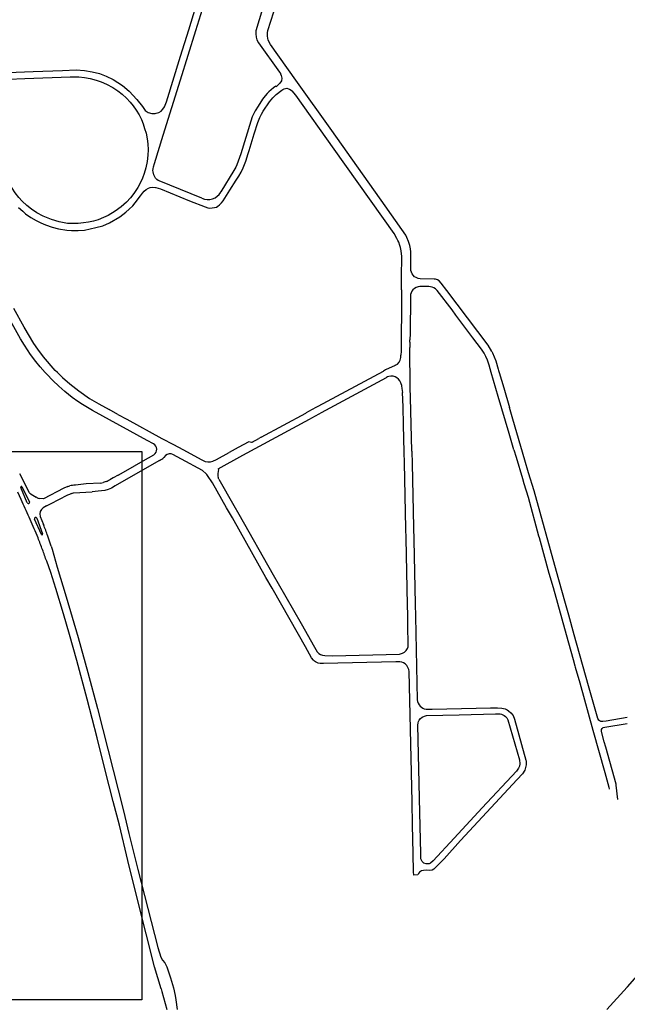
# Model space of a CAD drawing. Extents: x 148869 to 161638, y 453607 to 469810.
# Tile 854 of 1056: x 159136.22 to 159140.98, y 459830.86 to 459838.59. Entities that reach past the tile are written whole.
import ezdxf

# ---------------------------------------------------------------- set-up
doc = ezdxf.new("R2010")
doc.units = 0
doc.layers.add('LKI_V01_KANTRIJWEG', color=252, linetype='CONTINUOUS')
doc.layers.add('X-XX-AL-TEKENBLAD-KADER-G-OZ', color=1, linetype='CONTINUOUS', lineweight=25)

msp = doc.modelspace()

# ---------------------------------------------------------------- linework, layer by layer
at = {"layer": 'LKI_V01_KANTRIJWEG'}
for p, q in [((159138.0154, 459837.5614), (159138.0564, 459837.6932)), ((159138.0154, 459837.5614), (159138.0564, 459837.6932)), ((159139.2112, 459836.4694), (159139.2109, 459836.4192)), ((159139.2112, 459836.4694), (159139.2109, 459836.4192)), ((159139.2809, 459836.4174), (159139.2782, 459836.1272)), ((159139.2809, 459836.4174), (159139.2782, 459836.1272)), ((159139.6387, 459836.2705), (159139.6078, 459836.3116)), ((159139.6387, 459836.2705), (159139.6078, 459836.3116)), ((159139.2782, 459836.1272), (159139.2778, 459836.0767)), ((159139.2782, 459836.1272), (159139.2778, 459836.0767)), ((159139.2768, 459835.956), (159139.2769, 459836.0168)), ((159139.2768, 459835.956), (159139.2769, 459836.0168)), ((159139.2774, 459836.0568), (159139.2769, 459836.0168)), ((159139.2774, 459836.0568), (159139.2769, 459836.0168)), ((159139.2774, 459836.0568), (159139.2778, 459836.0767)), ((159139.2774, 459836.0568), (159139.2778, 459836.0767)), ((159139.2063, 459835.9368), (159139.207, 459835.9571)), ((159139.2063, 459835.9368), (159139.207, 459835.9571)), ((159139.2772, 459835.9358), (159139.2768, 459835.956)), ((159139.2772, 459835.9358), (159139.2768, 459835.956)), ((159139.1618, 459835.876), (159139.0866, 459835.8394)), ((159139.1618, 459835.876), (159139.0866, 459835.8394)), ((159138.5584, 459835.5551), (159139.0688, 459835.8303)), ((159138.5584, 459835.5551), (159139.0688, 459835.8303)), ((159139.0866, 459835.8394), (159139.0688, 459835.8303)), ((159139.0866, 459835.8394), (159139.0688, 459835.8303)), ((159139.9699, 459835.8472), (159139.9732, 459835.8361)), ((159139.9699, 459835.8472), (159139.9732, 459835.8361)), ((159139.9732, 459835.8361), (159139.978, 459835.8195)), ((159139.9732, 459835.8361), (159139.978, 459835.8195)), ((159138.5836, 459835.5051), (159139.0929, 459835.7803)), ((159138.5836, 459835.5051), (159139.0929, 459835.7803)), ((159139.2106, 459835.7235), (159139.2118, 459835.7139)), ((159139.2106, 459835.7235), (159139.2118, 459835.7139)), ((159139.2118, 459835.7139), (159139.2142, 459835.6945)), ((159139.2118, 459835.7139), (159139.2142, 459835.6945)), ((159139.2805, 459835.6993), (159139.2803, 459835.7194)), ((159139.2805, 459835.6993), (159139.2803, 459835.7194)), ((159139.2142, 459835.6945), (159139.2178, 459835.6624)), ((159139.2142, 459835.6945), (159139.2178, 459835.6624)), ((159138.5559, 459835.5535), (159138.538, 459835.5439)), ((159138.5559, 459835.5535), (159138.538, 459835.5439)), ((159136.9865, 459835.4903), (159136.9161, 459835.5285)), ((159136.9865, 459835.4903), (159136.9161, 459835.5285)), ((159138.1097, 459835.3116), (159138.4596, 459835.5012)), ((159138.1097, 459835.3116), (159138.4596, 459835.5012)), ((159138.4629, 459835.5028), (159138.4596, 459835.5012)), ((159138.4629, 459835.5028), (159138.4596, 459835.5012)), ((159138.4804, 459835.5129), (159138.4629, 459835.5028)), ((159138.4804, 459835.5129), (159138.4629, 459835.5028)), ((159138.538, 459835.5439), (159138.4804, 459835.5129)), ((159138.538, 459835.5439), (159138.4804, 459835.5129)), ((159138.5067, 459835.4633), (159138.5662, 459835.4954)), ((159138.5067, 459835.4633), (159138.5662, 459835.4954)), ((159138.5662, 459835.4954), (159138.5836, 459835.5051)), ((159138.5662, 459835.4954), (159138.5836, 459835.5051)), ((159140.0859, 459835.4535), (159140.0578, 459835.5462)), ((159140.0859, 459835.4535), (159140.0578, 459835.5462)), ((159138.4891, 459835.454), (159138.5067, 459835.4633)), ((159138.4891, 459835.454), (159138.5067, 459835.4633)), ((159140.1801, 459835.132), (159140.0859, 459835.4535)), ((159140.1801, 459835.132), (159140.0859, 459835.4535)), ((159137.2657, 459835.2598), (159137.2164, 459835.2858)), ((159137.2657, 459835.2598), (159137.2164, 459835.2858)), ((159138.0383, 459835.273), (159138.0907, 459835.3014)), ((159138.0383, 459835.273), (159138.0907, 459835.3014)), ((159138.1097, 459835.3116), (159138.0907, 459835.3014)), ((159138.1097, 459835.3116), (159138.0907, 459835.3014)), ((159137.1846, 459835.1261), (159137.269, 459835.1745)), ((159137.1846, 459835.1261), (159137.269, 459835.1745)), ((159137.3598, 459835.1676), (159137.3454, 459835.152)), ((159137.3598, 459835.1676), (159137.3454, 459835.152)), ((159137.4846, 459835.1399), (159137.4179, 459835.1763)), ((159137.4846, 459835.1399), (159137.4179, 459835.1763)), ((159139.234, 459835.1118), (159139.2323, 459835.1933)), ((159139.234, 459835.1118), (159139.2323, 459835.1933)), ((159139.2921, 459835.2023), (159139.2943, 459835.102)), ((159139.2921, 459835.2023), (159139.2943, 459835.102)), ((159140.0934, 459835.2136), (159140.1109, 459835.1556)), ((159140.0934, 459835.2136), (159140.1109, 459835.1556)), ((159137.312, 459835.1288), (159137.1783, 459835.0522)), ((159137.312, 459835.1288), (159137.1783, 459835.0522)), ((159139.246, 459834.5942), (159139.234, 459835.1118)), ((159139.246, 459834.5942), (159139.234, 459835.1118)), ((159139.2943, 459835.102), (159139.305, 459834.6046)), ((159139.2943, 459835.102), (159139.305, 459834.6046)), ((159140.1109, 459835.1556), (159140.1605, 459834.9878)), ((159140.1109, 459835.1556), (159140.1605, 459834.9878)), ((159140.2088, 459835.0317), (159140.1801, 459835.132)), ((159140.2088, 459835.0317), (159140.1801, 459835.132)), ((159136.2918, 459834.8746), (159136.2152, 459835.0246)), ((159136.2918, 459834.8746), (159136.2152, 459835.0246)), ((159137.6882, 459835.0119), (159137.6843, 459835.0179)), ((159137.6882, 459835.0119), (159137.6843, 459835.0179)), ((159137.7273, 459834.9531), (159137.6882, 459835.0119)), ((159137.7273, 459834.9531), (159137.6882, 459835.0119)), ((159137.7713, 459835.0644), (159137.7749, 459835.0584)), ((159137.7713, 459835.0644), (159137.7749, 459835.0584)), ((159136.8944, 459834.965), (159136.8708, 459834.9563)), ((159136.8944, 459834.965), (159136.8708, 459834.9563)), ((159137.838, 459834.7573), (159137.7273, 459834.9531)), ((159137.838, 459834.7573), (159137.7273, 459834.9531)), ((159137.7785, 459834.9827), (159137.7729, 459834.9934)), ((159137.7785, 459834.9827), (159137.7729, 459834.9934)), ((159137.7785, 459834.9827), (159137.8958, 459834.7762)), ((159137.7785, 459834.9827), (159137.8958, 459834.7762)), ((159140.1605, 459834.9878), (159140.172, 459834.9493)), ((159140.1605, 459834.9878), (159140.172, 459834.9493)), ((159136.2274, 459834.8215), (159136.2002, 459834.8799)), ((159136.2274, 459834.8215), (159136.2002, 459834.8799)), ((159136.2745, 459834.797), (159136.2238, 459834.9171)), ((159136.2745, 459834.797), (159136.2238, 459834.9171)), ((159136.2326, 459834.9218), (159136.2925, 459834.8056)), ((159136.2326, 459834.9218), (159136.2925, 459834.8056)), ((159136.5917, 459834.9255), (159136.6075, 459834.9302)), ((159136.5917, 459834.9255), (159136.6075, 459834.9302)), ((159136.6225, 459834.8687), (159136.6386, 459834.8742)), ((159136.6225, 459834.8687), (159136.6386, 459834.8742)), ((159136.6386, 459834.8742), (159136.7835, 459834.8829)), ((159136.6386, 459834.8742), (159136.7835, 459834.8829)), ((159136.3514, 459834.8352), (159136.3436, 459834.8399)), ((159136.3514, 459834.8352), (159136.3436, 459834.8399)), ((159136.4012, 459834.8281), (159136.3671, 459834.8315)), ((159136.4012, 459834.8281), (159136.3671, 459834.8315)), ((159136.4265, 459834.7717), (159136.5598, 459834.8411)), ((159136.4265, 459834.7717), (159136.5598, 459834.8411)), ((159136.4265, 459834.7717), (159136.3999, 459834.7578)), ((159136.4265, 459834.7717), (159136.3999, 459834.7578)), ((159137.884, 459834.6787), (159137.838, 459834.7573)), ((159137.884, 459834.6787), (159137.838, 459834.7573)), ((159137.8958, 459834.7762), (159137.935, 459834.7074)), ((159137.8958, 459834.7762), (159137.935, 459834.7074)), ((159137.935, 459834.7074), (159138.2048, 459834.2321)), ((159137.935, 459834.7074), (159138.2048, 459834.2321)), ((159136.3857, 459834.5486), (159136.3314, 459834.6674)), ((159136.3857, 459834.5486), (159136.3314, 459834.6674)), ((159136.3494, 459834.6754), (159136.3948, 459834.553)), ((159136.3494, 459834.6754), (159136.3948, 459834.553)), ((159136.3754, 459834.6896), (159136.4021, 459834.6256)), ((159136.3754, 459834.6896), (159136.4021, 459834.6256)), ((159138.1479, 459834.2115), (159137.884, 459834.6787)), ((159138.1479, 459834.2115), (159137.884, 459834.6787)), ((159139.2477, 459834.5156), (159139.246, 459834.5942)), ((159139.2477, 459834.5156), (159139.246, 459834.5942)), ((159139.305, 459834.6046), (159139.3072, 459834.5038)), ((159139.305, 459834.6046), (159139.3072, 459834.5038)), ((159136.3591, 459834.5205), (159136.3513, 459834.5396)), ((159136.3591, 459834.5205), (159136.3513, 459834.5396)), ((159136.4494, 459834.4963), (159136.436, 459834.5356)), ((159136.4494, 459834.4963), (159136.436, 459834.5356)), ((159136.4617, 459834.4568), (159136.4494, 459834.4963)), ((159136.4617, 459834.4568), (159136.4494, 459834.4963)), ((159139.2592, 459833.9949), (159139.2477, 459834.5156)), ((159139.2592, 459833.9949), (159139.2477, 459834.5156)), ((159139.3072, 459834.5038), (159139.3185, 459834.0043)), ((159139.3072, 459834.5038), (159139.3185, 459834.0043)), ((159140.2866, 459834.5367), (159140.2909, 459834.5239)), ((159140.2866, 459834.5367), (159140.2909, 459834.5239)), ((159136.4617, 459834.4568), (159136.4698, 459834.4324)), ((159136.4617, 459834.4568), (159136.4698, 459834.4324)), ((159136.4698, 459834.4324), (159136.5096, 459834.2924)), ((159136.4698, 459834.4324), (159136.5096, 459834.2924)), ((159136.4602, 459834.2502), (159136.4269, 459834.3377)), ((159136.4602, 459834.2502), (159136.4269, 459834.3377)), ((159138.1966, 459834.1259), (159138.1479, 459834.2115)), ((159138.1966, 459834.1259), (159138.1479, 459834.2115)), ((159138.2048, 459834.2321), (159138.2423, 459834.1643)), ((159138.2048, 459834.2321), (159138.2423, 459834.1643)), ((159139.2605, 459833.9134), (159139.2592, 459833.9949)), ((159139.2605, 459833.9134), (159139.2592, 459833.9949)), ((159139.3185, 459834.0043), (159139.3207, 459833.9054)), ((159139.3185, 459834.0043), (159139.3207, 459833.9054)), ((159140.5235, 459833.9147), (159140.5129, 459833.9522)), ((159140.5235, 459833.9147), (159140.5129, 459833.9522)), ((159138.5062, 459833.58), (159138.4576, 459833.6669)), ((159138.5062, 459833.58), (159138.4576, 459833.6669)), ((159140.5717, 459833.5157), (159140.5742, 459833.5073)), ((159140.5717, 459833.5157), (159140.5742, 459833.5073)), ((159140.9831, 459833.11), (159140.8167, 459833.0819)), ((159140.9831, 459833.11), (159140.8167, 459833.0819)), ((159140.8135, 459832.8782), (159140.8014, 459832.9212)), ((159140.8135, 459832.8782), (159140.8014, 459832.9212)), ((159139.2944, 459832.4455), (159139.2911, 459832.5639)), ((159139.2944, 459832.4455), (159139.2911, 459832.5639)), ((159140.8376, 459832.5643), (159140.8416, 459832.5499)), ((159140.8376, 459832.5643), (159140.8416, 459832.5499)), ((159140.9077, 459832.468), (159140.8954, 459832.5794)), ((159140.9077, 459832.468), (159140.8954, 459832.5794)), ((159139.3064, 459831.9001), (159139.3037, 459832.0448)), ((159139.3064, 459831.9001), (159139.3037, 459832.0448)), ((159139.3069, 459831.8737), (159139.3064, 459831.9001)), ((159139.3069, 459831.8737), (159139.3064, 459831.9001)), ((159139.3392, 459831.8748), (159139.3069, 459831.8737)), ((159139.3392, 459831.8748), (159139.3069, 459831.8737)), ((159137.3253, 459830.9817), (159137.2739, 459831.1531)), ((159137.3253, 459830.9817), (159137.2739, 459831.1531)), ((159140.8216, 459830.8195), (159140.9831, 459830.9953)), ((159140.8216, 459830.8195), (159140.9831, 459830.9953)), ((159137.3253, 459830.9817), (159137.3308, 459830.9612)), ((159137.3253, 459830.9817), (159137.3308, 459830.9612)), ((159137.3308, 459830.9612), (159137.369, 459830.8195)), ((159137.3308, 459830.9612), (159137.369, 459830.8195))]:
    msp.add_line(p, q, dxfattribs=at)
for points in [[(159137.3423, 459837.6832), (159137.4762, 459838.1169), (159137.5968, 459838.5057), (159137.636, 459838.631), (159137.6958, 459838.8253), (159137.7228, 459838.9153), (159137.7247, 459838.9347), (159137.7212, 459838.952), (159137.715, 459838.9662), (159137.6993, 459838.9786), (159137.6826, 459838.985), (159137.6242, 459838.9901)], [(159137.3423, 459837.6832), (159137.4762, 459838.1169), (159137.5968, 459838.5057), (159137.636, 459838.631), (159137.6958, 459838.8253), (159137.7228, 459838.9153), (159137.7247, 459838.9347), (159137.7212, 459838.952), (159137.715, 459838.9662), (159137.6993, 459838.9786), (159137.6826, 459838.985), (159137.6242, 459838.9901)], [(159137.2856, 459837.8547), (159137.3067, 459837.8612), (159137.3242, 459837.872), (159137.3394, 459837.8868), (159137.3527, 459837.9059), (159137.3662, 459837.9441), (159137.4768, 459838.3034), (159137.5416, 459838.5096), (159137.6164, 459838.7532), (159137.6503, 459838.8616), (159137.6569, 459838.8871), (159137.6551, 459838.9082), (159137.646, 459838.9237)], [(159137.2856, 459837.8547), (159137.3067, 459837.8612), (159137.3242, 459837.872), (159137.3394, 459837.8868), (159137.3527, 459837.9059), (159137.3662, 459837.9441), (159137.4768, 459838.3034), (159137.5416, 459838.5096), (159137.6164, 459838.7532), (159137.6503, 459838.8616), (159137.6569, 459838.8871), (159137.6551, 459838.9082), (159137.646, 459838.9237)], [(159138.1633, 459838.4411), (159138.1595, 459838.4626), (159138.1601, 459838.4853), (159138.1629, 459838.5046), (159138.2094, 459838.6518), (159138.2795, 459838.877)], [(159138.1633, 459838.4411), (159138.1595, 459838.4626), (159138.1601, 459838.4853), (159138.1629, 459838.5046), (159138.2094, 459838.6518), (159138.2795, 459838.877)], [(159138.1215, 459838.6743), (159138.0681, 459838.5017), (159138.0674, 459838.4793), (159138.071, 459838.4529), (159138.0767, 459838.4318), (159138.0893, 459838.4075), (159138.2533, 459838.177)], [(159138.1215, 459838.6743), (159138.0681, 459838.5017), (159138.0674, 459838.4793), (159138.071, 459838.4529), (159138.0767, 459838.4318), (159138.0893, 459838.4075), (159138.2533, 459838.177)], [(159138.7839, 459837.5499), (159138.6637, 459837.7204), (159138.3821, 459838.1157), (159138.1835, 459838.395), (159138.1703, 459838.4175), (159138.1648, 459838.4324), (159138.1633, 459838.4411)], [(159138.7839, 459837.5499), (159138.6637, 459837.7204), (159138.3821, 459838.1157), (159138.1835, 459838.395), (159138.1703, 459838.4175), (159138.1648, 459838.4324), (159138.1633, 459838.4411)], [(159135.3341, 459838.2782), (159135.4414, 459838.2251), (159135.495, 459838.204), (159135.5499, 459838.1865), (159135.597, 459838.1763), (159135.6544, 459838.1672), (159135.6885, 459838.1632), (159135.7303, 459838.1628), (159135.8465, 459838.1648), (159136.3212, 459838.1834), (159136.5523, 459838.1919), (159136.6593, 459838.1968), (159136.7242, 459838.1916), (159136.7849, 459838.1807), (159136.8427, 459838.1663), (159136.8947, 459838.1462), (159136.9487, 459838.1187), (159137.0222, 459838.0721), (159137.0741, 459838.0295)], [(159135.3341, 459838.2782), (159135.4414, 459838.2251), (159135.495, 459838.204), (159135.5499, 459838.1865), (159135.597, 459838.1763), (159135.6544, 459838.1672), (159135.6885, 459838.1632), (159135.7303, 459838.1628), (159135.8465, 459838.1648), (159136.3212, 459838.1834), (159136.5523, 459838.1919), (159136.6593, 459838.1968), (159136.7242, 459838.1916), (159136.7849, 459838.1807), (159136.8427, 459838.1663), (159136.8947, 459838.1462), (159136.9487, 459838.1187), (159137.0222, 459838.0721), (159137.0741, 459838.0295)], [(159136.3487, 459837.0743), (159136.3075, 459837.1012), (159136.2705, 459837.1303), (159136.2348, 459837.1639), (159136.2076, 459837.1924), (159136.1787, 459837.23), (159135.9174, 459837.6327), (159135.8133, 459837.7962), (159135.7537, 459837.8914), (159135.749, 459837.9028), (159135.7467, 459837.9214), (159135.7482, 459837.9414), (159135.7533, 459837.9601), (159135.7662, 459837.987), (159135.7966, 459838.0451), (159135.8147, 459838.0776), (159135.8288, 459838.0931), (159135.8466, 459838.1034), (159135.8645, 459838.1099), (159135.8845, 459838.1133), (159135.9425, 459838.1149), (159136.1277, 459838.1216), (159136.2553, 459838.1272)], [(159136.3487, 459837.0743), (159136.3075, 459837.1012), (159136.2705, 459837.1303), (159136.2348, 459837.1639), (159136.2076, 459837.1924), (159136.1787, 459837.23), (159135.9174, 459837.6327), (159135.8133, 459837.7962), (159135.7537, 459837.8914), (159135.749, 459837.9028), (159135.7467, 459837.9214), (159135.7482, 459837.9414), (159135.7533, 459837.9601), (159135.7662, 459837.987), (159135.7966, 459838.0451), (159135.8147, 459838.0776), (159135.8288, 459838.0931), (159135.8466, 459838.1034), (159135.8645, 459838.1099), (159135.8845, 459838.1133), (159135.9425, 459838.1149), (159136.1277, 459838.1216), (159136.2553, 459838.1272)], [(159136.2553, 459838.1272), (159136.6118, 459838.1404), (159136.6385, 459838.1409), (159136.6797, 459838.1405), (159136.7235, 459838.1365), (159136.7672, 459838.1274), (159136.8147, 459838.1159), (159136.8548, 459838.1019), (159136.8958, 459838.0845), (159136.9459, 459838.0572), (159136.9858, 459838.0303), (159137.0195, 459838.0051), (159137.0529, 459837.9741), (159137.0829, 459837.9409), (159137.1066, 459837.9129), (159137.1295, 459837.88), (159137.1522, 459837.8419), (159137.17, 459837.8064), (159137.1838, 459837.7731), (159137.1957, 459837.7362), (159137.207, 459837.6985), (159137.2157, 459837.655), (159137.2212, 459837.6146), (159137.2224, 459837.5666), (159137.2204, 459837.5248), (159137.2157, 459837.4759), (159137.2049, 459837.4258), (159137.1927, 459837.3821), (159137.1787, 459837.3456)], [(159136.2553, 459838.1272), (159136.6118, 459838.1404), (159136.6385, 459838.1409), (159136.6797, 459838.1405), (159136.7235, 459838.1365), (159136.7672, 459838.1274), (159136.8147, 459838.1159), (159136.8548, 459838.1019), (159136.8958, 459838.0845), (159136.9459, 459838.0572), (159136.9858, 459838.0303), (159137.0195, 459838.0051), (159137.0529, 459837.9741), (159137.0829, 459837.9409), (159137.1066, 459837.9129), (159137.1295, 459837.88), (159137.1522, 459837.8419), (159137.17, 459837.8064), (159137.1838, 459837.7731), (159137.1957, 459837.7362), (159137.207, 459837.6985), (159137.2157, 459837.655), (159137.2212, 459837.6146), (159137.2224, 459837.5666), (159137.2204, 459837.5248), (159137.2157, 459837.4759), (159137.2049, 459837.4258), (159137.1927, 459837.3821), (159137.1787, 459837.3456)], [(159138.2613, 459838.165), (159138.2679, 459838.1501), (159138.2717, 459838.1294), (159138.2684, 459838.11), (159138.2555, 459838.09), (159138.2327, 459838.0686), (159138.2282, 459838.0636), (159138.2246, 459838.0673), (159138.2074, 459838.0551), (159138.188, 459838.0389), (159138.1702, 459838.0226), (159138.1569, 459838.0095), (159138.1414, 459837.9923), (159138.1204, 459837.9649), (159138.0877, 459837.9109), (159138.0642, 459837.8752), (159138.0499, 459837.8472), (159138.0401, 459837.8258), (159138.0298, 459837.794), (159137.9505, 459837.5354), (159137.9305, 459837.4789), (159137.9191, 459837.4504), (159137.91, 459837.431), (159137.8967, 459837.4066), (159137.7923, 459837.2393)], [(159138.2613, 459838.165), (159138.2679, 459838.1501), (159138.2717, 459838.1294), (159138.2684, 459838.11), (159138.2555, 459838.09), (159138.2327, 459838.0686), (159138.2282, 459838.0636), (159138.2246, 459838.0673), (159138.2074, 459838.0551), (159138.188, 459838.0389), (159138.1702, 459838.0226), (159138.1569, 459838.0095), (159138.1414, 459837.9923), (159138.1204, 459837.9649), (159138.0877, 459837.9109), (159138.0642, 459837.8752), (159138.0499, 459837.8472), (159138.0401, 459837.8258), (159138.0298, 459837.794), (159137.9505, 459837.5354), (159137.9305, 459837.4789), (159137.9191, 459837.4504), (159137.91, 459837.431), (159137.8967, 459837.4066), (159137.7923, 459837.2393)], [(159138.2533, 459838.177), (159138.2606, 459838.1667), (159138.2613, 459838.165)], [(159138.2533, 459838.177), (159138.2606, 459838.1667), (159138.2613, 459838.165)], [(159137.0741, 459838.0295), (159137.1345, 459837.962), (159137.1786, 459837.9077), (159137.201, 459837.8765), (159137.2246, 459837.8603), (159137.2517, 459837.8529), (159137.2789, 459837.8526), (159137.2856, 459837.8547)], [(159137.0741, 459838.0295), (159137.1345, 459837.962), (159137.1786, 459837.9077), (159137.201, 459837.8765), (159137.2246, 459837.8603), (159137.2517, 459837.8529), (159137.2789, 459837.8526), (159137.2856, 459837.8547)], [(159138.0564, 459837.6932), (159138.0848, 459837.7831), (159138.0998, 459837.8206), (159138.1123, 459837.8471), (159138.1258, 459837.8701), (159138.1755, 459837.9435), (159138.2007, 459837.9749), (159138.2277, 459838.0012), (159138.2731, 459838.0371)], [(159138.0564, 459837.6932), (159138.0848, 459837.7831), (159138.0998, 459837.8206), (159138.1123, 459837.8471), (159138.1258, 459837.8701), (159138.1755, 459837.9435), (159138.2007, 459837.9749), (159138.2277, 459838.0012), (159138.2731, 459838.0371)], [(159138.2731, 459838.0371), (159138.2791, 459838.0419), (159138.2913, 459838.0478), (159138.3012, 459838.0505), (159138.3127, 459838.0511), (159138.3234, 459838.0479), (159138.3334, 459838.0437), (159138.3521, 459838.032)], [(159138.2731, 459838.0371), (159138.2791, 459838.0419), (159138.2913, 459838.0478), (159138.3012, 459838.0505), (159138.3127, 459838.0511), (159138.3234, 459838.0479), (159138.3334, 459838.0437), (159138.3521, 459838.032)], [(159139.2147, 459836.6991), (159139.2145, 459836.73), (159139.2095, 459836.7746), (159139.2033, 459836.8012), (159139.1992, 459836.8165), (159139.1894, 459836.8417), (159139.1824, 459836.8553), (159139.1745, 459836.8725), (159139.1537, 459836.9113), (159138.6828, 459837.5731), (159138.3821, 459837.9977), (159138.3521, 459838.032)], [(159139.2147, 459836.6991), (159139.2145, 459836.73), (159139.2095, 459836.7746), (159139.2033, 459836.8012), (159139.1992, 459836.8165), (159139.1894, 459836.8417), (159139.1824, 459836.8553), (159139.1745, 459836.8725), (159139.1537, 459836.9113), (159138.6828, 459837.5731), (159138.3821, 459837.9977), (159138.3521, 459838.032)], [(159137.3019, 459837.328), (159137.2918, 459837.3348), (159137.2814, 459837.3463), (159137.2724, 459837.3598), (159137.2672, 459837.3723), (159137.2617, 459837.3953), (159137.2606, 459837.4066), (159137.2619, 459837.4185), (159137.2646, 459837.4337), (159137.2734, 459837.461), (159137.3423, 459837.6832)], [(159137.3019, 459837.328), (159137.2918, 459837.3348), (159137.2814, 459837.3463), (159137.2724, 459837.3598), (159137.2672, 459837.3723), (159137.2617, 459837.3953), (159137.2606, 459837.4066), (159137.2619, 459837.4185), (159137.2646, 459837.4337), (159137.2734, 459837.461), (159137.3423, 459837.6832)], [(159137.9143, 459837.3293), (159137.936, 459837.3617), (159137.9541, 459837.3925), (159137.9699, 459837.4274), (159137.9895, 459837.479), (159138.0085, 459837.5383), (159138.0154, 459837.5614)], [(159137.9143, 459837.3293), (159137.936, 459837.3617), (159137.9541, 459837.3925), (159137.9699, 459837.4274), (159137.9895, 459837.479), (159138.0085, 459837.5383), (159138.0154, 459837.5614)], [(159139.9193, 459835.9856), (159139.8915, 459836.0331), (159139.5672, 459836.4638), (159139.5229, 459836.522), (159139.5061, 459836.5393), (159139.4932, 459836.5478), (159139.4793, 459836.5527), (159139.4683, 459836.5535), (159139.3568, 459836.5558), (159139.3418, 459836.5574), (159139.3262, 459836.5643), (159139.3138, 459836.5718), (159139.3018, 459836.5829), (159139.2938, 459836.5935), (159139.2847, 459836.6215), (159139.2838, 459836.644), (159139.2845, 459836.7224), (159139.2839, 459836.7673), (159139.2819, 459836.7911), (159139.2766, 459836.8158), (159139.2657, 459836.8492), (159139.2537, 459836.8807), (159139.2446, 459836.8976), (159139.2138, 459836.9434), (159139.0834, 459837.1286), (159138.7839, 459837.5499)], [(159139.9193, 459835.9856), (159139.8915, 459836.0331), (159139.5672, 459836.4638), (159139.5229, 459836.522), (159139.5061, 459836.5393), (159139.4932, 459836.5478), (159139.4793, 459836.5527), (159139.4683, 459836.5535), (159139.3568, 459836.5558), (159139.3418, 459836.5574), (159139.3262, 459836.5643), (159139.3138, 459836.5718), (159139.3018, 459836.5829), (159139.2938, 459836.5935), (159139.2847, 459836.6215), (159139.2838, 459836.644), (159139.2845, 459836.7224), (159139.2839, 459836.7673), (159139.2819, 459836.7911), (159139.2766, 459836.8158), (159139.2657, 459836.8492), (159139.2537, 459836.8807), (159139.2446, 459836.8976), (159139.2138, 459836.9434), (159139.0834, 459837.1286), (159138.7839, 459837.5499)], [(159137.1787, 459837.3456), (159137.1653, 459837.3167), (159137.1428, 459837.2723), (159137.112, 459837.2262), (159137.0846, 459837.1907), (159137.0528, 459837.1579), (159137.0119, 459837.1209), (159136.9654, 459837.0859), (159136.9091, 459837.0534), (159136.8725, 459837.0357), (159136.8307, 459837.0189), (159136.7951, 459837.0081), (159136.7549, 459836.9997), (159136.7146, 459836.9943), (159136.6742, 459836.9901), (159136.63, 459836.9882), (159136.5907, 459836.9905), (159136.5252, 459837.002), (159136.4635, 459837.0204), (159136.4002, 459837.047), (159136.3487, 459837.0743)], [(159137.1787, 459837.3456), (159137.1653, 459837.3167), (159137.1428, 459837.2723), (159137.112, 459837.2262), (159137.0846, 459837.1907), (159137.0528, 459837.1579), (159137.0119, 459837.1209), (159136.9654, 459837.0859), (159136.9091, 459837.0534), (159136.8725, 459837.0357), (159136.8307, 459837.0189), (159136.7951, 459837.0081), (159136.7549, 459836.9997), (159136.7146, 459836.9943), (159136.6742, 459836.9901), (159136.63, 459836.9882), (159136.5907, 459836.9905), (159136.5252, 459837.002), (159136.4635, 459837.0204), (159136.4002, 459837.047), (159136.3487, 459837.0743)], [(159136.2071, 459837.1138), (159136.2388, 459837.0851), (159136.2619, 459837.0664), (159136.3023, 459837.0372), (159136.3439, 459837.0135), (159136.3804, 459836.9954), (159136.4178, 459836.9789), (159136.4707, 459836.9599), (159136.5186, 459836.9485), (159136.5858, 459836.9373), (159136.6215, 459836.9345), (159136.6743, 459836.9342), (159136.7229, 459836.9384), (159136.8118, 459836.957), (159136.8665, 459836.9716), (159136.9195, 459836.9959), (159137.002, 459837.0429), (159137.0472, 459837.0778), (159137.0755, 459837.1018), (159137.1019, 459837.1292), (159137.1218, 459837.152), (159137.1642, 459837.2057), (159137.1793, 459837.2276), (159137.1929, 459837.2441), (159137.2078, 459837.2557)], [(159136.2071, 459837.1138), (159136.2388, 459837.0851), (159136.2619, 459837.0664), (159136.3023, 459837.0372), (159136.3439, 459837.0135), (159136.3804, 459836.9954), (159136.4178, 459836.9789), (159136.4707, 459836.9599), (159136.5186, 459836.9485), (159136.5858, 459836.9373), (159136.6215, 459836.9345), (159136.6743, 459836.9342), (159136.7229, 459836.9384), (159136.8118, 459836.957), (159136.8665, 459836.9716), (159136.9195, 459836.9959), (159137.002, 459837.0429), (159137.0472, 459837.0778), (159137.0755, 459837.1018), (159137.1019, 459837.1292), (159137.1218, 459837.152), (159137.1642, 459837.2057), (159137.1793, 459837.2276), (159137.1929, 459837.2441), (159137.2078, 459837.2557)], [(159137.2078, 459837.2557), (159137.2259, 459837.2679), (159137.2399, 459837.273), (159137.2581, 459837.2753), (159137.2821, 459837.2729)], [(159137.2078, 459837.2557), (159137.2259, 459837.2679), (159137.2399, 459837.273), (159137.2581, 459837.2753), (159137.2821, 459837.2729)], [(159137.2821, 459837.2729), (159137.2835, 459837.2728), (159137.3192, 459837.2604), (159137.5487, 459837.1684), (159137.6708, 459837.1202)], [(159137.2821, 459837.2729), (159137.2835, 459837.2728), (159137.3192, 459837.2604), (159137.5487, 459837.1684), (159137.6708, 459837.1202)], [(159137.6448, 459837.188), (159137.3089, 459837.3234), (159137.3019, 459837.328)], [(159137.6448, 459837.188), (159137.3089, 459837.3234), (159137.3019, 459837.328)], [(159137.7992, 459837.1525), (159137.8117, 459837.1682), (159137.8644, 459837.2521), (159137.9143, 459837.3293)], [(159137.7992, 459837.1525), (159137.8117, 459837.1682), (159137.8644, 459837.2521), (159137.9143, 459837.3293)], [(159137.7923, 459837.2393), (159137.7918, 459837.2386), (159137.7938, 459837.2366)], [(159137.7923, 459837.2393), (159137.7918, 459837.2386), (159137.7938, 459837.2366)], [(159137.6708, 459837.1202), (159137.6912, 459837.1135), (159137.7085, 459837.11), (159137.7268, 459837.1112), (159137.7448, 459837.1143), (159137.7586, 459837.1188), (159137.7698, 459837.1256), (159137.7838, 459837.1367), (159137.7992, 459837.1525)], [(159137.6708, 459837.1202), (159137.6912, 459837.1135), (159137.7085, 459837.11), (159137.7268, 459837.1112), (159137.7448, 459837.1143), (159137.7586, 459837.1188), (159137.7698, 459837.1256), (159137.7838, 459837.1367), (159137.7992, 459837.1525)], [(159139.2112, 459836.4694), (159139.2125, 459836.5997), (159139.2147, 459836.6991)], [(159139.2112, 459836.4694), (159139.2125, 459836.5997), (159139.2147, 459836.6991)], [(159139.6078, 459836.3116), (159139.492, 459836.463), (159139.479, 459836.4759), (159139.4646, 459836.4842), (159139.451, 459836.4895), (159139.4264, 459836.4937), (159139.3562, 459836.4948)], [(159139.6078, 459836.3116), (159139.492, 459836.463), (159139.479, 459836.4759), (159139.4646, 459836.4842), (159139.451, 459836.4895), (159139.4264, 459836.4937), (159139.3562, 459836.4948)], [(159139.2109, 459836.4192), (159139.2077, 459835.9877), (159139.207, 459835.9571)], [(159139.2109, 459836.4192), (159139.2077, 459835.9877), (159139.207, 459835.9571)], [(159136.5118, 459835.8195), (159136.4946, 459835.8363), (159136.4016, 459835.9429), (159136.3574, 459836.0025), (159136.3266, 459836.048), (159136.251, 459836.1756), (159136.1699, 459836.3211)], [(159136.5118, 459835.8195), (159136.4946, 459835.8363), (159136.4016, 459835.9429), (159136.3574, 459836.0025), (159136.3266, 459836.048), (159136.251, 459836.1756), (159136.1699, 459836.3211)], [(159139.9156, 459835.8195), (159139.8985, 459835.8782), (159139.8862, 459835.9159), (159139.8728, 459835.9458), (159139.8588, 459835.9727), (159139.8382, 459836.0035), (159139.7721, 459836.0927), (159139.6387, 459836.2705)], [(159139.9156, 459835.8195), (159139.8985, 459835.8782), (159139.8862, 459835.9159), (159139.8728, 459835.9458), (159139.8588, 459835.9727), (159139.8382, 459836.0035), (159139.7721, 459836.0927), (159139.6387, 459836.2705)], [(159136.4157, 459835.8195), (159136.3759, 459835.8637), (159136.3417, 459835.9059), (159136.3001, 459835.9623), (159136.2525, 459836.0331), (159136.222, 459836.084), (159136.1433, 459836.2255)], [(159136.4157, 459835.8195), (159136.3759, 459835.8637), (159136.3417, 459835.9059), (159136.3001, 459835.9623), (159136.2525, 459836.0331), (159136.222, 459836.084), (159136.1433, 459836.2255)], [(159139.9193, 459835.9856), (159139.9265, 459835.9733), (159139.9509, 459835.9108), (159139.9699, 459835.8472)], [(159139.9193, 459835.9856), (159139.9265, 459835.9733), (159139.9509, 459835.9108), (159139.9699, 459835.8472)], [(159139.2803, 459835.7194), (159139.278, 459835.8457), (159139.2776, 459835.8692), (159139.2772, 459835.8989), (159139.2772, 459835.9358)], [(159139.2803, 459835.7194), (159139.278, 459835.8457), (159139.2776, 459835.8692), (159139.2772, 459835.8989), (159139.2772, 459835.9358)], [(159137.2164, 459835.2858), (159136.7867, 459835.5202), (159136.7089, 459835.5677), (159136.6712, 459835.5928), (159136.6273, 459835.6246), (159136.5699, 459835.6697), (159136.5215, 459835.7121), (159136.4748, 459835.7572), (159136.4273, 459835.8066), (159136.4157, 459835.8195)], [(159137.2164, 459835.2858), (159136.7867, 459835.5202), (159136.7089, 459835.5677), (159136.6712, 459835.5928), (159136.6273, 459835.6246), (159136.5699, 459835.6697), (159136.5215, 459835.7121), (159136.4748, 459835.7572), (159136.4273, 459835.8066), (159136.4157, 459835.8195)], [(159136.5118, 459835.8195), (159136.5514, 459835.7809), (159136.6081, 459835.7311), (159136.6799, 459835.6749), (159136.7637, 459835.6162)], [(159136.5118, 459835.8195), (159136.5514, 459835.7809), (159136.6081, 459835.7311), (159136.6799, 459835.6749), (159136.7637, 459835.6162)], [(159140.0934, 459835.2136), (159140.0564, 459835.3413), (159139.9702, 459835.6324), (159139.9156, 459835.8195)], [(159140.0934, 459835.2136), (159140.0564, 459835.3413), (159139.9702, 459835.6324), (159139.9156, 459835.8195)], [(159139.978, 459835.8195), (159140.0133, 459835.7004), (159140.0578, 459835.5462)], [(159139.978, 459835.8195), (159140.0133, 459835.7004), (159140.0578, 459835.5462)], [(159139.2323, 459835.1933), (159139.228, 459835.4097), (159139.2234, 459835.551), (159139.2178, 459835.6624)], [(159139.2323, 459835.1933), (159139.228, 459835.4097), (159139.2234, 459835.551), (159139.2178, 459835.6624)], [(159139.2921, 459835.2023), (159139.2823, 459835.6237), (159139.2805, 459835.6993)], [(159139.2921, 459835.2023), (159139.2823, 459835.6237), (159139.2805, 459835.6993)], [(159136.7637, 459835.6162), (159136.8354, 459835.5725), (159136.9161, 459835.5285)], [(159136.7637, 459835.6162), (159136.8354, 459835.5725), (159136.9161, 459835.5285)], [(159138.5584, 459835.5551), (159138.556, 459835.5536), (159138.5559, 459835.5535)], [(159138.5584, 459835.5551), (159138.556, 459835.5536), (159138.5559, 459835.5535)], [(159136.9865, 459835.4903), (159137.0546, 459835.4537), (159137.3304, 459835.3026)], [(159136.9865, 459835.4903), (159137.0546, 459835.4537), (159137.3304, 459835.3026)], [(159137.7713, 459835.0644), (159137.9649, 459835.1699), (159138.4891, 459835.454)], [(159137.7713, 459835.0644), (159137.9649, 459835.1699), (159138.4891, 459835.454)], [(159137.3304, 459835.3026), (159137.4217, 459835.2535), (159137.4964, 459835.2144), (159137.6452, 459835.1334), (159137.6717, 459835.1212), (159137.6928, 459835.1179), (159137.7122, 459835.1189), (159137.7314, 459835.1232), (159137.7586, 459835.1362), (159137.86, 459835.1922)], [(159137.3304, 459835.3026), (159137.4217, 459835.2535), (159137.4964, 459835.2144), (159137.6452, 459835.1334), (159137.6717, 459835.1212), (159137.6928, 459835.1179), (159137.7122, 459835.1189), (159137.7314, 459835.1232), (159137.7586, 459835.1362), (159137.86, 459835.1922)], [(159138.0383, 459835.273), (159138.0333, 459835.2705), (159138.0138, 459835.2755), (159137.9298, 459835.23), (159137.86, 459835.1922)], [(159138.0383, 459835.273), (159138.0333, 459835.2705), (159138.0138, 459835.2755), (159137.9298, 459835.23), (159137.86, 459835.1922)], [(159136.9878, 459835.0141), (159137.0479, 459835.0479), (159137.1846, 459835.1261)], [(159136.9878, 459835.0141), (159137.0479, 459835.0479), (159137.1846, 459835.1261)], [(159137.6843, 459835.0179), (159137.6789, 459835.0254), (159137.6498, 459835.0506), (159137.4846, 459835.1399)], [(159137.6843, 459835.0179), (159137.6789, 459835.0254), (159137.6498, 459835.0506), (159137.4846, 459835.1399)], [(159137.1783, 459835.0522), (159136.9644, 459834.9291), (159136.9348, 459834.9114), (159136.9102, 459834.9002), (159136.8833, 459834.8938), (159136.8312, 459834.8869), (159136.7835, 459834.8829)], [(159137.1783, 459835.0522), (159136.9644, 459834.9291), (159136.9348, 459834.9114), (159136.9102, 459834.9002), (159136.8833, 459834.8938), (159136.8312, 459834.8869), (159136.7835, 459834.8829)], [(159136.9878, 459835.0141), (159136.9496, 459834.992), (159136.9223, 459834.9778)], [(159136.9878, 459835.0141), (159136.9496, 459834.992), (159136.9223, 459834.9778)], [(159140.5129, 459833.9522), (159140.4927, 459834.0237), (159140.4282, 459834.2576), (159140.2514, 459834.8903), (159140.2088, 459835.0317)], [(159140.5129, 459833.9522), (159140.4927, 459834.0237), (159140.4282, 459834.2576), (159140.2514, 459834.8903), (159140.2088, 459835.0317)], [(159136.8496, 459834.9519), (159136.7363, 459834.9447), (159136.6521, 459834.9355)], [(159136.8496, 459834.9519), (159136.7363, 459834.9447), (159136.6521, 459834.9355)], [(159140.172, 459834.9493), (159140.2043, 459834.8401), (159140.2866, 459834.5367)], [(159140.172, 459834.9493), (159140.2043, 459834.8401), (159140.2866, 459834.5367)], [(159136.5917, 459834.9255), (159136.5621, 459834.9113), (159136.4012, 459834.8281)], [(159136.5917, 459834.9255), (159136.5621, 459834.9113), (159136.4012, 459834.8281)], [(159140.2909, 459834.5239), (159140.3685, 459834.2434), (159140.4005, 459834.1308), (159140.5033, 459833.7619), (159140.5583, 459833.5672), (159140.5717, 459833.5157)], [(159140.2909, 459834.5239), (159140.3685, 459834.2434), (159140.4005, 459834.1308), (159140.5033, 459833.7619), (159140.5583, 459833.5672), (159140.5717, 459833.5157)], [(159137.2739, 459831.1531), (159137.2084, 459831.414), (159137.1415, 459831.6715), (159137.0631, 459831.9884), (159136.9981, 459832.2671), (159136.9488, 459832.4521), (159136.8861, 459832.698), (159136.8228, 459832.9509), (159136.7442, 459833.2549), (159136.6633, 459833.5597), (159136.6066, 459833.7617), (159136.5599, 459833.9253), (159136.4991, 459834.1252), (159136.4602, 459834.2502)], [(159137.2739, 459831.1531), (159137.2084, 459831.414), (159137.1415, 459831.6715), (159137.0631, 459831.9884), (159136.9981, 459832.2671), (159136.9488, 459832.4521), (159136.8861, 459832.698), (159136.8228, 459832.9509), (159136.7442, 459833.2549), (159136.6633, 459833.5597), (159136.6066, 459833.7617), (159136.5599, 459833.9253), (159136.4991, 459834.1252), (159136.4602, 459834.2502)], [(159136.5096, 459834.2924), (159136.5801, 459834.0585), (159136.6737, 459833.7388), (159136.7502, 459833.4642), (159136.8247, 459833.1825), (159137.0288, 459832.3779), (159137.0724, 459832.2003), (159137.1433, 459831.9182), (159137.2992, 459831.3046), (159137.3215, 459831.2303)], [(159136.5096, 459834.2924), (159136.5801, 459834.0585), (159136.6737, 459833.7388), (159136.7502, 459833.4642), (159136.8247, 459833.1825), (159137.0288, 459832.3779), (159137.0724, 459832.2003), (159137.1433, 459831.9182), (159137.2992, 459831.3046), (159137.3215, 459831.2303)], [(159138.2423, 459834.1643), (159138.4231, 459833.849), (159138.5286, 459833.6631), (159138.5493, 459833.6278), (159138.5628, 459833.6133), (159138.5764, 459833.605), (159138.5903, 459833.5997), (159138.6093, 459833.5968), (159138.6709, 459833.5966), (159139.1953, 459833.6095), (159139.2187, 459833.6155), (159139.2338, 459833.6235), (159139.2486, 459833.6373), (159139.2585, 459833.6532), (159139.2639, 459833.6671), (159139.2648, 459833.6879), (159139.2618, 459833.8277), (159139.2605, 459833.9134)], [(159138.2423, 459834.1643), (159138.4231, 459833.849), (159138.5286, 459833.6631), (159138.5493, 459833.6278), (159138.5628, 459833.6133), (159138.5764, 459833.605), (159138.5903, 459833.5997), (159138.6093, 459833.5968), (159138.6709, 459833.5966), (159139.1953, 459833.6095), (159139.2187, 459833.6155), (159139.2338, 459833.6235), (159139.2486, 459833.6373), (159139.2585, 459833.6532), (159139.2639, 459833.6671), (159139.2648, 459833.6879), (159139.2618, 459833.8277), (159139.2605, 459833.9134)], [(159138.4576, 459833.6669), (159138.3385, 459833.877), (159138.1966, 459834.1259)], [(159138.4576, 459833.6669), (159138.3385, 459833.877), (159138.1966, 459834.1259)], [(159140.9831, 459830.9953), (159140.9842, 459830.9966), (159141.1766, 459831.2132), (159141.2333, 459831.2819), (159141.338, 459831.4088), (159141.4825, 459831.5863), (159141.6557, 459831.8007), (159141.7921, 459831.9757), (159141.9398, 459832.1695), (159142.0613, 459832.331), (159142.2342, 459832.5691), (159142.3861, 459832.7835), (159142.5292, 459832.9916), (159142.7048, 459833.2557), (159142.8065, 459833.4117), (159142.9377, 459833.6195), (159143.0451, 459833.7828), (159143.1757, 459833.9712), (159143.1951, 459834.0024)], [(159140.9831, 459830.9953), (159140.9842, 459830.9966), (159141.1766, 459831.2132), (159141.2333, 459831.2819), (159141.338, 459831.4088), (159141.4825, 459831.5863), (159141.6557, 459831.8007), (159141.7921, 459831.9757), (159141.9398, 459832.1695), (159142.0613, 459832.331), (159142.2342, 459832.5691), (159142.3861, 459832.7835), (159142.5292, 459832.9916), (159142.7048, 459833.2557), (159142.8065, 459833.4117), (159142.9377, 459833.6195), (159143.0451, 459833.7828), (159143.1757, 459833.9712), (159143.1951, 459834.0024)], [(159139.3207, 459833.9054), (159139.335, 459833.2505), (159139.3366, 459833.2372), (159139.3408, 459833.2233), (159139.3489, 459833.2099), (159139.3575, 459833.1991), (159139.367, 459833.1918), (159139.378, 459833.1853), (159139.3898, 459833.1799), (159139.4049, 459833.1775), (159139.4507, 459833.1769), (159139.7974, 459833.1834), (159139.9085, 459833.187)], [(159139.3207, 459833.9054), (159139.335, 459833.2505), (159139.3366, 459833.2372), (159139.3408, 459833.2233), (159139.3489, 459833.2099), (159139.3575, 459833.1991), (159139.367, 459833.1918), (159139.378, 459833.1853), (159139.3898, 459833.1799), (159139.4049, 459833.1775), (159139.4507, 459833.1769), (159139.7974, 459833.1834), (159139.9085, 459833.187)], [(159140.8167, 459833.0819), (159140.7918, 459833.0804), (159140.7765, 459833.0811), (159140.7691, 459833.0831), (159140.7625, 459833.0881), (159140.7606, 459833.0915), (159140.7509, 459833.104), (159140.6789, 459833.3597), (159140.5668, 459833.7615), (159140.5235, 459833.9147)], [(159140.8167, 459833.0819), (159140.7918, 459833.0804), (159140.7765, 459833.0811), (159140.7691, 459833.0831), (159140.7625, 459833.0881), (159140.7606, 459833.0915), (159140.7509, 459833.104), (159140.6789, 459833.3597), (159140.5668, 459833.7615), (159140.5235, 459833.9147)], [(159139.2911, 459832.5639), (159139.2704, 459833.4727), (159139.2681, 459833.489), (159139.2621, 459833.5049), (159139.2527, 459833.5202), (159139.2408, 459833.5322), (159139.2263, 459833.5405), (159139.2138, 459833.5454), (159139.199, 459833.5482), (159139.1667, 459833.5484), (159138.599, 459833.5356), (159138.5734, 459833.5358), (159138.5579, 459833.5385), (159138.5474, 459833.5418), (159138.5358, 459833.5476), (159138.5277, 459833.5538), (159138.5199, 459833.5614), (159138.5062, 459833.58)], [(159139.2911, 459832.5639), (159139.2704, 459833.4727), (159139.2681, 459833.489), (159139.2621, 459833.5049), (159139.2527, 459833.5202), (159139.2408, 459833.5322), (159139.2263, 459833.5405), (159139.2138, 459833.5454), (159139.199, 459833.5482), (159139.1667, 459833.5484), (159138.599, 459833.5356), (159138.5734, 459833.5358), (159138.5579, 459833.5385), (159138.5474, 459833.5418), (159138.5358, 459833.5476), (159138.5277, 459833.5538), (159138.5199, 459833.5614), (159138.5062, 459833.58)], [(159140.5742, 459833.5073), (159140.6104, 459833.3834), (159140.7138, 459833.0109), (159140.8067, 459832.6787), (159140.8376, 459832.5643)], [(159140.5742, 459833.5073), (159140.6104, 459833.3834), (159140.7138, 459833.0109), (159140.8067, 459832.6787), (159140.8376, 459832.5643)], [(159139.9085, 459833.187), (159139.9654, 459833.1884), (159139.9995, 459833.1857), (159140.0254, 459833.1797), (159140.0414, 459833.171), (159140.0501, 459833.1648)], [(159139.9085, 459833.187), (159139.9654, 459833.1884), (159139.9995, 459833.1857), (159140.0254, 459833.1797), (159140.0414, 459833.171), (159140.0501, 459833.1648)], [(159140.0501, 459833.1648), (159140.07, 459833.1491), (159140.0865, 459833.1269), (159140.0981, 459833.0994), (159140.1878, 459832.7761), (159140.1885, 459832.7701)], [(159140.0501, 459833.1648), (159140.07, 459833.1491), (159140.0865, 459833.1269), (159140.0981, 459833.0994), (159140.1878, 459832.7761), (159140.1885, 459832.7701)], [(159139.3627, 459832.0437), (159139.355, 459832.3644), (159139.3398, 459833.0509), (159139.3411, 459833.0686), (159139.3456, 459833.0805), (159139.3511, 459833.0908), (159139.3601, 459833.1023), (159139.3727, 459833.1134), (159139.391, 459833.1217), (159139.4083, 459833.1258), (159139.6636, 459833.1313), (159139.948, 459833.1389), (159139.9844, 459833.1394), (159139.9961, 459833.1363), (159140.0075, 459833.1315), (159140.018, 459833.126), (159140.0276, 459833.1187), (159140.0368, 459833.1089), (159140.0466, 459833.0922), (159140.1361, 459832.779), (159140.1396, 459832.7476), (159140.1362, 459832.7299), (159140.1285, 459832.713), (159140.1135, 459832.6909), (159139.8444, 459832.403), (159139.6251, 459832.164)], [(159139.3627, 459832.0437), (159139.355, 459832.3644), (159139.3398, 459833.0509), (159139.3411, 459833.0686), (159139.3456, 459833.0805), (159139.3511, 459833.0908), (159139.3601, 459833.1023), (159139.3727, 459833.1134), (159139.391, 459833.1217), (159139.4083, 459833.1258), (159139.6636, 459833.1313), (159139.948, 459833.1389), (159139.9844, 459833.1394), (159139.9961, 459833.1363), (159140.0075, 459833.1315), (159140.018, 459833.126), (159140.0276, 459833.1187), (159140.0368, 459833.1089), (159140.0466, 459833.0922), (159140.1361, 459832.779), (159140.1396, 459832.7476), (159140.1362, 459832.7299), (159140.1285, 459832.713), (159140.1135, 459832.6909), (159139.8444, 459832.403), (159139.6251, 459832.164)], [(159140.8014, 459832.9212), (159140.7796, 459833.0006), (159140.7811, 459833.0182), (159140.7857, 459833.0258), (159140.7937, 459833.0326), (159140.8058, 459833.0358), (159140.9831, 459833.0638)], [(159140.8014, 459832.9212), (159140.7796, 459833.0006), (159140.7811, 459833.0182), (159140.7857, 459833.0258), (159140.7937, 459833.0326), (159140.8058, 459833.0358), (159140.9831, 459833.0638)], [(159140.8954, 459832.5794), (159140.8945, 459832.5869), (159140.8135, 459832.8782)], [(159140.8954, 459832.5794), (159140.8945, 459832.5869), (159140.8135, 459832.8782)], [(159140.1885, 459832.7701), (159140.1898, 459832.7583), (159140.1898, 459832.7384), (159140.1854, 459832.7177), (159140.1781, 459832.6977), (159140.1598, 459832.6683), (159140.1191, 459832.6238)], [(159140.1885, 459832.7701), (159140.1898, 459832.7583), (159140.1898, 459832.7384), (159140.1854, 459832.7177), (159140.1781, 459832.6977), (159140.1598, 459832.6683), (159140.1191, 459832.6238)], [(159140.1191, 459832.6238), (159139.6743, 459832.1455), (159139.5455, 459832.0021), (159139.4659, 459831.9213)], [(159140.1191, 459832.6238), (159139.6743, 459832.1455), (159139.5455, 459832.0021), (159139.4659, 459831.9213)], [(159139.3037, 459832.0448), (159139.2975, 459832.2682), (159139.2944, 459832.4455)], [(159139.3037, 459832.0448), (159139.2975, 459832.2682), (159139.2944, 459832.4455)], [(159139.6251, 459832.164), (159139.4599, 459831.9864), (159139.4392, 459831.9669), (159139.4271, 459831.9622), (159139.4043, 459831.9613), (159139.3877, 459831.9674), (159139.3726, 459831.9813), (159139.3642, 459832.0017), (159139.3627, 459832.0437)], [(159139.6251, 459832.164), (159139.4599, 459831.9864), (159139.4392, 459831.9669), (159139.4271, 459831.9622), (159139.4043, 459831.9613), (159139.3877, 459831.9674), (159139.3726, 459831.9813), (159139.3642, 459832.0017), (159139.3627, 459832.0437)], [(159139.4659, 459831.9213), (159139.4513, 459831.9134), (159139.4303, 459831.9102), (159139.4065, 459831.9115), (159139.3833, 459831.9094), (159139.3669, 459831.9063), (159139.3531, 459831.8975), (159139.3439, 459831.8853), (159139.3392, 459831.8748)], [(159139.4659, 459831.9213), (159139.4513, 459831.9134), (159139.4303, 459831.9102), (159139.4065, 459831.9115), (159139.3833, 459831.9094), (159139.3669, 459831.9063), (159139.3531, 459831.8975), (159139.3439, 459831.8853), (159139.3392, 459831.8748)], [(159137.3215, 459831.2303), (159137.3358, 459831.2069), (159137.3546, 459831.1858), (159137.3696, 459831.1542), (159137.399, 459831.0669), (159137.4217, 459830.9877), (159137.4361, 459830.9275), (159137.4394, 459830.8936), (159137.4497, 459830.8195)], [(159137.3215, 459831.2303), (159137.3358, 459831.2069), (159137.3546, 459831.1858), (159137.3696, 459831.1542), (159137.399, 459831.0669), (159137.4217, 459830.9877), (159137.4361, 459830.9275), (159137.4394, 459830.8936), (159137.4497, 459830.8195)]]:
    msp.add_lwpolyline(points, dxfattribs=at)
for centre, radius, start, end in [((159137.6929, 459837.2934), 0.1158, 245.49027, 330.62538), ((159137.6929, 459837.2934), 0.1158, 245.49027, 330.62538), ((159139.3634, 459836.4064), 0.0886, 94.6983, 134.70278), ((159139.3634, 459836.4064), 0.0886, 94.6983, 134.70278), ((159139.3567, 459836.4179), 0.0758, 137.1819, 180.38509), ((159139.3567, 459836.4179), 0.0758, 137.1819, 180.38509), ((159139.1321, 459835.9444), 0.0745, 293.47812, 354.16723), ((159139.1321, 459835.9444), 0.0745, 293.47812, 354.16723), ((159139.1299, 459835.7141), 0.0759, 104.11747, 119.20787), ((159139.1299, 459835.7141), 0.0759, 104.11747, 119.20787), ((159139.1334, 459835.7129), 0.078, 7.84976, 106.37615), ((159139.1334, 459835.7129), 0.078, 7.84976, 106.37615), ((159137.2406, 459835.2161), 0.0504, 304.3628, 60.04394), ((159137.2406, 459835.2161), 0.0504, 304.3628, 60.04394), ((159137.3949, 459835.1314), 0.0505, 62.89522, 134.13356), ((159137.3949, 459835.1314), 0.0505, 62.89522, 134.13356), ((159137.2284, 459835.2843), 0.1765, 298.23563, 311.47865), ((159137.2284, 459835.2843), 0.1765, 298.23563, 311.47865), ((159137.9097, 459835.0216), 0.1397, 164.75093, 191.65163), ((159137.9097, 459835.0216), 0.1397, 164.75093, 191.65163), ((159136.6985, 459834.3546), 0.5827, 94.56823, 98.98559), ((159136.6985, 459834.3546), 0.5827, 94.56823, 98.98559), ((159136.8458, 459835.0225), 0.0707, 273.0666, 290.66435), ((159136.8458, 459835.0225), 0.0707, 273.0666, 290.66435), ((159136.8407, 459835.1185), 0.1626, 289.28499, 300.12461), ((159136.8407, 459835.1185), 0.1626, 289.28499, 300.12461), ((159136.2282, 459834.9195), 0.00501, 27.64127, 207.84383), ((159136.2282, 459834.9195), 0.00501, 27.64127, 207.84383), ((159136.5554, 459835.2112), 0.4276, 231.93147, 240.29598), ((159136.5554, 459835.2112), 0.4276, 231.93147, 240.29598), ((159136.7516, 459834.4908), 0.3994, 108.85482, 118.70717), ((159136.7516, 459834.4908), 0.3994, 108.85482, 118.70717), ((159122.2901, 459828.4778), 15.3131, 23.90571, 24.47332), ((159122.2901, 459828.4778), 15.3131, 23.90571, 24.47332), ((159136.2835, 459834.8012), 0.01, 205.18462, 26.052), ((159136.2835, 459834.8012), 0.01, 205.18462, 26.052), ((159136.3739, 459834.8957), 0.0646, 249.55329, 263.95351), ((159136.3739, 459834.8957), 0.0646, 249.55329, 263.95351), ((159136.4333, 459834.7074), 0.0605, 123.48512, 197.03914), ((159136.4333, 459834.7074), 0.0605, 123.48512, 197.03914), ((159127.8595, 459830.9714), 9.211, 22.79187, 23.76415), ((159127.8595, 459830.9714), 9.211, 22.79187, 23.76415), ((159136.3402, 459834.6716), 0.00975, 114.43309, 205.30462), ((159136.3402, 459834.6716), 0.00975, 114.43309, 205.30462), ((159136.3405, 459834.6721), 0.00943, 20.56807, 117.50265), ((159136.3405, 459834.6721), 0.00943, 20.56807, 117.50265), ((159133.8286, 459833.6045), 2.7687, 19.65123, 21.64211), ((159133.8286, 459833.6045), 2.7687, 19.65123, 21.64211), ((159136.3897, 459834.5504), 0.00438, 203.36021, 301.46704), ((159136.3897, 459834.5504), 0.00438, 203.36021, 301.46704), ((159136.3903, 459834.5512), 0.00487, 289.92356, 21.78538), ((159136.3903, 459834.5512), 0.00487, 289.92356, 21.78538), ((159133.1313, 459833.2261), 3.4777, 20.24523, 21.85173), ((159133.1313, 459833.2261), 3.4777, 20.24523, 21.85173), ((159132.782, 459833.0891), 3.8528, 18.90869, 20.35864), ((159132.782, 459833.0891), 3.8528, 18.90869, 20.35864)]:
    msp.add_arc(centre, radius, start, end, dxfattribs=at)
at = {"layer": 'X-XX-AL-TEKENBLAD-KADER-G-OZ'}
msp.add_lwpolyline([(159131.0242, 459835.1987), (159137.1742, 459835.1987), (159137.1742, 459830.8937), (159131.0242, 459830.8937)], close=True, dxfattribs=at)

doc.saveas('drawing.dxf')
